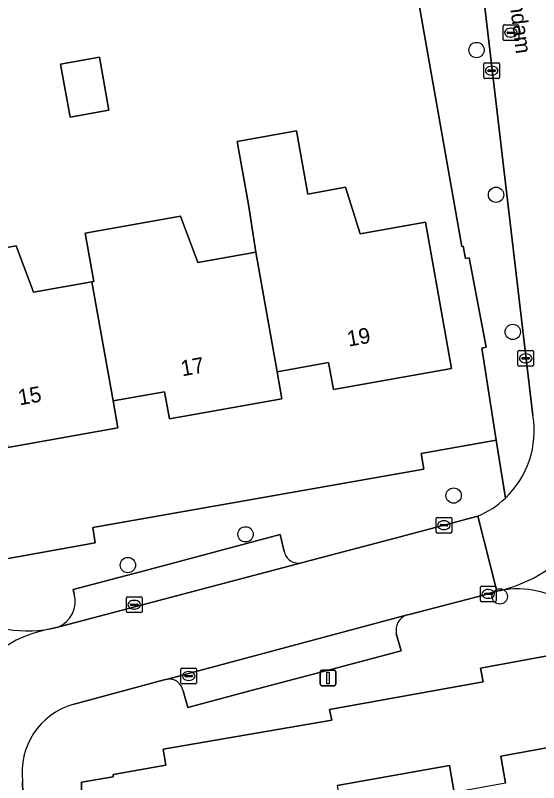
# Model space of a CAD drawing. Extents: x 157793 to 159380, y 380877 to 382313.
# Drawn here: x 158901.51 to 158934.9, y 381392.67 to 381441.64 of the extents above; entities that cross this region are included whole.
import ezdxf

# ---------------------------------------------------------------- set-up
doc = ezdxf.new("R2010")
doc.units = 0
for name, color, linetype in [('IMGEO_Boom', 7, 'Continuous'), ('IMGEO_Erf', 7, 'Continuous'), ('IMGEO_Kolk', 7, 'Continuous'), ('IMGEO_Lichtmast', 7, 'Continuous'), ('IMGEO_Muur', 7, 'Continuous'), ('IMGEO_Openbare_ruimte_label', 7, 'Continuous'), ('IMGEO_Pand', 7, 'Continuous'), ('IMGEO_Pand_nummerreeks', 7, 'Continuous'), ('IMGEO_Parkeervlak_open', 7, 'Continuous'), ('IMGEO_Rijbaan_lokaal_open', 7, 'Continuous'), ('IMGEO_Rioolput', 7, 'Continuous'), ('IMGEO_Voetpad_open', 7, 'Continuous')]:
    doc.layers.add(name, color=color, linetype=linetype)

msp = doc.modelspace()

# ---------------------------------------------------------------- linework, layer by layer
at = {"layer": 'IMGEO_Boom'}
for centre in [(158930.935, 381439.43), (158932.18, 381430.189), (158933.249, 381421.435), (158929.475, 381410.993), (158916.199, 381408.516), (158908.685, 381406.555), (158932.422, 381404.548)]:
    msp.add_circle(centre, 0.489, dxfattribs=at)
at = {"layer": 'IMGEO_Erf'}
for points in [[(158899.262, 381406.647), (158906.603, 381407.983), (158906.45, 381408.953), (158927.576, 381412.665), (158927.412, 381413.678), (158932.188, 381414.533), (158931.278, 381420.405), (158931.541, 381420.454), (158930.471, 381426.155), (158930.223, 381426.118), (158930.083, 381426.916), (158930.007, 381426.888), (158926.109, 381448.952)], [(158899.844, 381426.622), (158901.559, 381426.928), (158902.673, 381423.972), (158906.389, 381424.636), (158906.52, 381424.659), (158905.969, 381427.745), (158912.047, 381428.83), (158913.155, 381425.863), (158916.85, 381426.523), (158916.382, 381429.562), (158915.662, 381433.599), (158919.444, 381434.274), (158920.164, 381430.237), (158922.572, 381430.667), (158923.514, 381427.706), (158927.681, 381428.449), (158929.347, 381419.108), (158921.806, 381417.762), (158921.499, 381419.482), (158918.209, 381418.896), (158918.516, 381417.175), (158911.338, 381415.894), (158911.031, 381417.619), (158907.745, 381417.033), (158908.052, 381415.308), (158901.03, 381414.055)], [(158937.072, 381401.065), (158931.191, 381399.977), (158931.349, 381399.093), (158921.563, 381397.327), (158921.711, 381396.648), (158910.931, 381394.813), (158911.106, 381393.776), (158907.742, 381393.182), (158907.752, 381393.028), (158905.729, 381392.69), (158905.964, 381378.986)], [(158932.788, 381392.638), (158932.478, 381394.359), (158939.758, 381395.671), (158940.935, 381389.134)], [(158922.04, 381392.479), (158929.202, 381393.769), (158929.513, 381392.047)]]:
    msp.add_lwpolyline(points, dxfattribs=at)
msp.add_lwpolyline([(158904.393, 381438.527), (158906.868, 381438.968), (158907.47, 381435.595), (158904.996, 381435.153)], close=True, dxfattribs=at)
at = {"layer": 'IMGEO_Kolk'}
for p, q in [((158931.476, 381438.611), (158932.328, 381438.611)), ((158931.401, 381437.685), (158931.401, 381438.537)), ((158931.66, 381438.105), (158931.66, 381438.117)), ((158931.703, 381438.154), (158932.101, 381438.154)), ((158931.889, 381438.391), (158931.914, 381438.391)), ((158932.144, 381438.117), (158932.144, 381438.105)), ((158932.402, 381438.537), (158932.402, 381437.685)), ((158932.328, 381437.611), (158931.476, 381437.611)), ((158932.098, 381438.068), (158931.7, 381438.068)), ((158931.912, 381437.831), (158931.887, 381437.831)), ((158933.576, 381419.324), (158933.576, 381420.176)), ((158933.651, 381420.25), (158934.503, 381420.25)), ((158934.064, 381420.03), (158934.089, 381420.03)), ((158934.577, 381420.176), (158934.577, 381419.324)), ((158933.835, 381419.744), (158933.835, 381419.756)), ((158934.273, 381419.707), (158933.875, 381419.707)), ((158933.878, 381419.793), (158934.276, 381419.793)), ((158934.319, 381419.756), (158934.319, 381419.744)), ((158934.503, 381419.25), (158933.651, 381419.25)), ((158934.087, 381419.47), (158934.062, 381419.47)), ((158928.354, 381408.674), (158928.354, 381409.526)), ((158928.429, 381409.6), (158929.281, 381409.6)), ((158928.842, 381409.38), (158928.867, 381409.38)), ((158929.355, 381409.526), (158929.355, 381408.674)), ((158928.613, 381409.094), (158928.613, 381409.106)), ((158929.051, 381409.057), (158928.653, 381409.057)), ((158928.656, 381409.143), (158929.054, 381409.143)), ((158928.865, 381408.82), (158928.84, 381408.82)), ((158929.097, 381409.106), (158929.097, 381409.094)), ((158929.281, 381408.6), (158928.429, 381408.6)), ((158931.183, 381404.288), (158931.183, 381405.14)), ((158931.258, 381405.214), (158932.11, 381405.214)), ((158931.671, 381404.994), (158931.696, 381404.994)), ((158932.184, 381405.14), (158932.184, 381404.288)), ((158908.59, 381403.595), (158908.59, 381404.447)), ((158908.665, 381404.521), (158909.517, 381404.521)), ((158909.078, 381404.301), (158909.103, 381404.301)), ((158909.591, 381404.447), (158909.591, 381403.595)), ((158931.442, 381404.708), (158931.442, 381404.72)), ((158931.88, 381404.671), (158931.482, 381404.671)), ((158931.485, 381404.757), (158931.883, 381404.757)), ((158931.694, 381404.434), (158931.669, 381404.434)), ((158931.926, 381404.72), (158931.926, 381404.708)), ((158908.849, 381404.015), (158908.849, 381404.027)), ((158909.287, 381403.978), (158908.889, 381403.978)), ((158908.892, 381404.064), (158909.29, 381404.064)), ((158909.333, 381404.027), (158909.333, 381404.015)), ((158932.11, 381404.214), (158931.258, 381404.214)), ((158909.517, 381403.521), (158908.665, 381403.521)), ((158909.101, 381403.741), (158909.076, 381403.741)), ((158912.072, 381399.046), (158912.072, 381399.898)), ((158912.147, 381399.972), (158912.999, 381399.972)), ((158913.073, 381399.898), (158913.073, 381399.046)), ((158912.331, 381399.466), (158912.331, 381399.478)), ((158912.769, 381399.429), (158912.371, 381399.429)), ((158912.374, 381399.515), (158912.772, 381399.515)), ((158912.56, 381399.752), (158912.585, 381399.752)), ((158912.815, 381399.478), (158912.815, 381399.466)), ((158912.999, 381398.972), (158912.147, 381398.972)), ((158912.583, 381399.192), (158912.558, 381399.192))]:
    msp.add_line(p, q, dxfattribs=at)
for points in [[(158931.476, 381438.611), (158932.328, 381438.611)], [(158931.401, 381437.685), (158931.401, 381438.537)], [(158932.402, 381438.537), (158932.402, 381437.685)], [(158932.328, 381437.611), (158931.476, 381437.611)], [(158933.576, 381419.324), (158933.576, 381420.176)], [(158933.651, 381420.25), (158934.503, 381420.25)], [(158934.577, 381420.176), (158934.577, 381419.324)], [(158934.503, 381419.25), (158933.651, 381419.25)], [(158928.354, 381408.674), (158928.354, 381409.526)], [(158928.429, 381409.6), (158929.281, 381409.6)], [(158929.355, 381409.526), (158929.355, 381408.674)], [(158929.281, 381408.6), (158928.429, 381408.6)], [(158931.183, 381404.288), (158931.183, 381405.14)], [(158931.258, 381405.214), (158932.11, 381405.214)], [(158932.184, 381405.14), (158932.184, 381404.288)], [(158908.59, 381403.595), (158908.59, 381404.447)], [(158908.665, 381404.521), (158909.517, 381404.521)], [(158909.591, 381404.447), (158909.591, 381403.595)], [(158932.11, 381404.214), (158931.258, 381404.214)], [(158909.517, 381403.521), (158908.665, 381403.521)], [(158912.072, 381399.046), (158912.072, 381399.898)], [(158912.147, 381399.972), (158912.999, 381399.972)], [(158913.073, 381399.898), (158913.073, 381399.046)], [(158912.999, 381398.972), (158912.147, 381398.972)]]:
    msp.add_lwpolyline(points, dxfattribs=at)
for centre, radius, start, end in [((158931.478, 381438.535), 0.0765, 91.552, 178.448), ((158931.478, 381438.535), 0.0765, 91.552, 178.448), ((158932.326, 381438.535), 0.0765, 1.552, 88.448), ((158932.326, 381438.535), 0.0765, 1.552, 88.448), ((158931.7, 381438.114), 0.0403, 85.8775, 175.7526), ((158931.697, 381438.104), 0.0366, 178.938, 274.7102), ((158932.101, 381438.111), 0.043, 264.8664, 352.4533), ((158932.105, 381438.116), 0.0386, 1.7309, 96.639), ((158931.478, 381437.687), 0.0765, 181.552, 268.448), ((158931.478, 381437.687), 0.0765, 181.552, 268.448), ((158932.326, 381437.687), 0.0765, 271.552, 358.448), ((158932.326, 381437.687), 0.0765, 271.552, 358.448), ((158933.653, 381420.174), 0.0765, 91.552, 178.448), ((158933.653, 381420.174), 0.0765, 91.552, 178.448), ((158934.501, 381420.174), 0.0765, 1.552, 88.448), ((158934.501, 381420.174), 0.0765, 1.552, 88.448), ((158933.875, 381419.753), 0.0403, 85.8775, 175.7526), ((158933.872, 381419.743), 0.0366, 178.938, 274.7102), ((158934.276, 381419.75), 0.043, 264.8664, 352.4533), ((158934.28, 381419.755), 0.0386, 1.7309, 96.639), ((158933.653, 381419.326), 0.0765, 181.552, 268.448), ((158933.653, 381419.326), 0.0765, 181.552, 268.448), ((158934.501, 381419.326), 0.0765, 271.552, 358.448), ((158934.501, 381419.326), 0.0765, 271.552, 358.448), ((158928.431, 381409.524), 0.0765, 91.552, 178.448), ((158928.431, 381409.524), 0.0765, 91.552, 178.448), ((158929.279, 381409.524), 0.0765, 1.552, 88.448), ((158929.279, 381409.524), 0.0765, 1.552, 88.448), ((158928.653, 381409.103), 0.0403, 85.8775, 175.7526), ((158928.65, 381409.093), 0.0366, 178.938, 274.7102), ((158929.054, 381409.1), 0.043, 264.8664, 352.4533), ((158929.058, 381409.105), 0.0386, 1.7309, 96.639), ((158928.431, 381408.676), 0.0765, 181.552, 268.448), ((158928.431, 381408.676), 0.0765, 181.552, 268.448), ((158929.279, 381408.676), 0.0765, 271.552, 358.448), ((158929.279, 381408.676), 0.0765, 271.552, 358.448), ((158931.26, 381405.138), 0.0765, 91.552, 178.448), ((158931.26, 381405.138), 0.0765, 91.552, 178.448), ((158932.108, 381405.138), 0.0765, 1.552, 88.448), ((158932.108, 381405.138), 0.0765, 1.552, 88.448), ((158908.667, 381404.445), 0.0765, 91.552, 178.448), ((158908.667, 381404.445), 0.0765, 91.552, 178.448), ((158909.515, 381404.445), 0.0765, 1.552, 88.448), ((158909.515, 381404.445), 0.0765, 1.552, 88.448), ((158931.482, 381404.717), 0.0403, 85.8775, 175.7526), ((158931.479, 381404.707), 0.0366, 178.938, 274.7102), ((158931.883, 381404.714), 0.043, 264.8664, 352.4533), ((158931.887, 381404.719), 0.0386, 1.7309, 96.639), ((158908.889, 381404.024), 0.0403, 85.8775, 175.7526), ((158908.886, 381404.014), 0.0366, 178.938, 274.7102), ((158909.29, 381404.021), 0.043, 264.8664, 352.4533), ((158909.294, 381404.026), 0.0386, 1.7309, 96.639), ((158931.26, 381404.29), 0.0765, 181.552, 268.448), ((158931.26, 381404.29), 0.0765, 181.552, 268.448), ((158932.108, 381404.29), 0.0765, 271.552, 358.448), ((158932.108, 381404.29), 0.0765, 271.552, 358.448), ((158908.667, 381403.597), 0.0765, 181.552, 268.448), ((158908.667, 381403.597), 0.0765, 181.552, 268.448), ((158909.515, 381403.597), 0.0765, 271.552, 358.448), ((158909.515, 381403.597), 0.0765, 271.552, 358.448), ((158912.149, 381399.896), 0.0765, 91.552, 178.448), ((158912.149, 381399.896), 0.0765, 91.552, 178.448), ((158912.997, 381399.896), 0.0765, 1.552, 88.448), ((158912.997, 381399.896), 0.0765, 1.552, 88.448), ((158912.371, 381399.475), 0.0403, 85.8775, 175.7526), ((158912.368, 381399.465), 0.0366, 178.938, 274.7102), ((158912.772, 381399.472), 0.043, 264.8664, 352.4533), ((158912.776, 381399.477), 0.0386, 1.7309, 96.639), ((158912.149, 381399.048), 0.0765, 181.552, 268.448), ((158912.149, 381399.048), 0.0765, 181.552, 268.448), ((158912.997, 381399.048), 0.0765, 271.552, 358.448), ((158912.997, 381399.048), 0.0765, 271.552, 358.448)]:
    msp.add_arc(centre, radius, start, end, dxfattribs=at)
for centre, major_axis, ratio, start_param, end_param in [((158931.888, 381438.111), (-0.387, 0.002), 0.722429, 4.712389, 7.853982), ((158931.913, 381438.111), (-0.39, 0.002), 0.717154, 1.570796, 4.712389), ((158934.063, 381419.75), (-0.387, 0.002), 0.722429, 4.712389, 7.853982), ((158934.088, 381419.75), (-0.39, 0.002), 0.717154, 1.570796, 4.712389), ((158928.841, 381409.1), (-0.387, 0.002), 0.722429, 4.712389, 7.853982), ((158928.866, 381409.1), (-0.39, 0.002), 0.717154, 1.570796, 4.712389), ((158931.67, 381404.714), (-0.387, 0.002), 0.722429, 4.712389, 7.853982), ((158931.695, 381404.714), (-0.39, 0.002), 0.717154, 1.570796, 4.712389), ((158909.077, 381404.021), (-0.387, 0.002), 0.722429, 4.712389, 7.853982), ((158909.102, 381404.021), (-0.39, 0.002), 0.717154, 1.570796, 4.712389), ((158912.559, 381399.472), (-0.387, 0.002), 0.722429, 4.712389, 7.853982), ((158912.584, 381399.472), (-0.39, 0.002), 0.717154, 1.570796, 4.712389)]:
    msp.add_ellipse(centre, major_axis=major_axis, ratio=ratio, start_param=start_param, end_param=end_param, dxfattribs=at)
at = {"layer": 'IMGEO_Lichtmast'}
for p, q in [((158920.961, 381398.951), (158920.961, 381399.751)), ((158920.961, 381399.751), (158920.961, 381398.951)), ((158921.061, 381399.851), (158921.851, 381399.851)), ((158921.851, 381399.851), (158921.061, 381399.851)), ((158921.951, 381399.751), (158921.951, 381398.951)), ((158921.951, 381398.951), (158921.951, 381399.751)), ((158921.851, 381398.851), (158921.061, 381398.851)), ((158921.061, 381398.851), (158921.851, 381398.851))]:
    msp.add_line(p, q, dxfattribs=at)
msp.add_lwpolyline([(158921.381, 381399.726), (158921.531, 381399.726), (158921.531, 381398.976), (158921.381, 381398.976), (158921.381, 381399.726)], dxfattribs=at)
for centre, start, end in [((158921.061, 381399.751), 90, 180), ((158921.061, 381399.751), 90, 180), ((158921.851, 381399.751), 0, 90), ((158921.851, 381399.751), 360, 90), ((158921.061, 381398.951), 180, 270), ((158921.061, 381398.951), 180, 270), ((158921.851, 381398.951), 270, 0), ((158921.851, 381398.951), 270, 0)]:
    msp.add_arc(centre, 0.1, start, end, dxfattribs=at)
at = {"layer": 'IMGEO_Muur'}
msp.add_lwpolyline([(158930.007, 381426.888), (158926.109, 381448.952)], dxfattribs=at)
at = {"layer": 'IMGEO_Pand'}
for points in [[(158904.393, 381438.527), (158904.996, 381435.153), (158907.47, 381435.595), (158906.868, 381438.968)], [(158916.85, 381426.523), (158918.209, 381418.896), (158921.499, 381419.482), (158921.806, 381417.762), (158929.347, 381419.108), (158927.681, 381428.449), (158923.514, 381427.706), (158922.572, 381430.667), (158920.164, 381430.237), (158919.444, 381434.274), (158915.662, 381433.599), (158916.382, 381429.562)], [(158916.85, 381426.523), (158913.155, 381425.863), (158912.047, 381428.83), (158905.969, 381427.745), (158906.52, 381424.659), (158906.389, 381424.636), (158907.745, 381417.033), (158911.031, 381417.619), (158911.338, 381415.894), (158918.516, 381417.175), (158918.209, 381418.896)], [(158906.389, 381424.636), (158902.673, 381423.972), (158901.559, 381426.928), (158899.844, 381426.622), (158895.531, 381425.853), (158896.556, 381420.12), (158896.864, 381418.395), (158897.436, 381415.193), (158900.722, 381415.78), (158901.03, 381414.055), (158908.052, 381415.308), (158907.745, 381417.033)], [(158929.513, 381392.047), (158930.882, 381384.457), (158930.73, 381384.43), (158931.289, 381381.327), (158937.074, 381382.37), (158941.994, 381383.257), (158940.935, 381389.134), (158939.758, 381395.671), (158932.478, 381394.359), (158932.788, 381392.638)], [(158929.513, 381392.047), (158929.202, 381393.769), (158922.04, 381392.479), (158922.35, 381390.758), (158919.043, 381390.162), (158920.212, 381382.544), (158921.587, 381375.675), (158924.442, 381376.189), (158923.754, 381380.01), (158926.898, 381380.577), (158926.91, 381383.742), (158930.73, 381384.43), (158930.882, 381384.457)]]:
    msp.add_lwpolyline(points, close=True, dxfattribs=at)
at = {"layer": 'IMGEO_Parkeervlak_open'}
for points in [[(158918.661, 381407.421), (158918.408, 381408.498), (158914.429, 381407.437)], [(158914.429, 381407.437), (158909.819, 381406.212)], [(158904.225, 381402.59), (158919.761, 381406.691)], [(158909.819, 381406.212), (158905.194, 381405.002), (158905.259, 381404.716)], [(158926.45, 381403.353), (158911.22, 381399.277)], [(158912.213, 381398.531), (158912.514, 381397.465), (158916.548, 381398.54), (158922.047, 381399.992), (158926.125, 381401.086), (158925.817, 381402.182)]]:
    msp.add_lwpolyline(points, dxfattribs=at)
for centre, radius, start, end in [((158919.571, 381407.598), 0.927, 191.013, 281.8476), ((158903.573, 381404.222), 1.757, 291.7825, 16.3447), ((158926.835, 381402.389), 1.038, 111.7372, 191.4747), ((158911.288, 381398.334), 0.946, 12.0326, 94.1354)]:
    msp.add_arc(centre, radius, start, end, dxfattribs=at)
at = {"layer": 'IMGEO_Rijbaan_lokaal_open'}
for points in [[(158927.086, 381479.136), (158927.917, 381472.127), (158930.04, 381454.199), (158930.387, 381451.401), (158934.538, 381416.108)], [(158926.45, 381403.353), (158926.719, 381403.414), (158931.372, 381404.63), (158931.986, 381404.815), (158932.226, 381404.881), (158931.012, 381409.672), (158925.753, 381408.271), (158920.402, 381406.86), (158919.761, 381406.691), (158904.225, 381402.59), (158903.744, 381402.475)], [(158931.012, 381409.672), (158932.226, 381404.881), (158932.475, 381404.931)], [(158905.178, 381397.655), (158910.994, 381399.238), (158911.22, 381399.277), (158926.45, 381403.353)], [(158897.004, 381393.802), (158897.725, 381347.847), (158902.721, 381347.811), (158902.701, 381349.506), (158902.617, 381355.734), (158902.043, 381389.647), (158901.967, 381392.743)]]:
    msp.add_lwpolyline(points, dxfattribs=at)
for centre, radius, start, end in [((158928.691, 381415.127), 5.928, 313.564, 9.527), ((158930.124, 381414.222), 9.584, 284.1991, 354.5826), ((158930.124, 381414.222), 9.584, 284.1991, 354.5826), ((158928.71, 381415.101), 5.897, 292.9785, 313.6039), ((158933.562, 381399.253), 5.781, 7.1472, 100.8331), ((158902.319, 381410.868), 8.513, 236.8799, 279.6385), ((158905.24, 381394.357), 8.255, 100.4429, 183.8538), ((158905.24, 381394.357), 8.255, 100.4429, 183.8538), ((158906.435, 381393.328), 4.506, 106.1964, 187.4579)]:
    msp.add_arc(centre, radius, start, end, dxfattribs=at)
at = {"layer": 'IMGEO_Rioolput'}
for p, q in [((158932.703, 381441.035), (158933.555, 381441.035)), ((158932.628, 381440.109), (158932.628, 381440.961)), ((158932.887, 381440.529), (158932.887, 381440.541)), ((158932.93, 381440.578), (158933.328, 381440.578)), ((158933.116, 381440.815), (158933.141, 381440.815)), ((158933.371, 381440.541), (158933.371, 381440.529)), ((158933.629, 381440.961), (158933.629, 381440.109)), ((158933.325, 381440.492), (158932.927, 381440.492)), ((158933.139, 381440.255), (158933.114, 381440.255)), ((158933.555, 381440.035), (158932.703, 381440.035))]:
    msp.add_line(p, q, dxfattribs=at)
for points in [[(158932.703, 381441.035), (158933.555, 381441.035)], [(158932.628, 381440.109), (158932.628, 381440.961)], [(158933.629, 381440.961), (158933.629, 381440.109)], [(158933.555, 381440.035), (158932.703, 381440.035)]]:
    msp.add_lwpolyline(points, dxfattribs=at)
for centre, radius, start, end in [((158932.705, 381440.959), 0.0765, 91.552, 178.448), ((158932.705, 381440.959), 0.0765, 91.552, 178.448), ((158933.553, 381440.959), 0.0765, 1.552, 88.448), ((158933.553, 381440.959), 0.0765, 1.552, 88.448), ((158932.927, 381440.538), 0.0403, 85.8775, 175.7526), ((158933.332, 381440.54), 0.0386, 1.7309, 96.639), ((158932.705, 381440.111), 0.0765, 181.552, 268.448), ((158932.705, 381440.111), 0.0765, 181.552, 268.448), ((158932.924, 381440.528), 0.0366, 178.938, 274.7102), ((158933.328, 381440.535), 0.043, 264.8664, 352.4533), ((158933.553, 381440.111), 0.0765, 271.552, 358.448), ((158933.553, 381440.111), 0.0765, 271.552, 358.448)]:
    msp.add_arc(centre, radius, start, end, dxfattribs=at)
for centre, major_axis, ratio, start_param, end_param in [((158933.115, 381440.535), (-0.387, 0.002), 0.722429, 4.712389, 7.853982), ((158933.14, 381440.535), (-0.39, 0.002), 0.717154, 1.570796, 4.712389)]:
    msp.add_ellipse(centre, major_axis=major_axis, ratio=ratio, start_param=start_param, end_param=end_param, dxfattribs=at)
at = {"layer": 'IMGEO_Voetpad_open'}
for points in [[(158934.538, 381416.108), (158930.387, 381451.401)], [(158926.109, 381448.952), (158930.007, 381426.888), (158930.083, 381426.916), (158930.223, 381426.118), (158930.471, 381426.155), (158931.541, 381420.454), (158931.278, 381420.405), (158932.188, 381414.533), (158932.777, 381410.831)], [(158932.777, 381410.831), (158932.188, 381414.533), (158927.412, 381413.678), (158927.576, 381412.665), (158906.45, 381408.953), (158906.603, 381407.983), (158899.262, 381406.647), (158898.926, 381408.571), (158893.812, 381407.658), (158892.292, 381407.386), (158897.667, 381403.738)], [(158919.761, 381406.691), (158920.402, 381406.86), (158925.753, 381408.271), (158931.012, 381409.672)], [(158905.259, 381404.716), (158905.194, 381405.002), (158909.819, 381406.212), (158914.429, 381407.437), (158918.408, 381408.498), (158918.661, 381407.421)], [(158932.475, 381404.931), (158932.226, 381404.881), (158931.986, 381404.815), (158931.372, 381404.63), (158926.719, 381403.414), (158926.45, 381403.353)], [(158903.744, 381402.475), (158904.225, 381402.59)], [(158925.817, 381402.182), (158926.125, 381401.086), (158922.047, 381399.992), (158916.548, 381398.54), (158912.514, 381397.465), (158912.213, 381398.531)], [(158921.711, 381396.648), (158921.563, 381397.327), (158931.349, 381399.093), (158931.191, 381399.977), (158937.072, 381401.065)], [(158911.22, 381399.277), (158910.994, 381399.238), (158905.178, 381397.655)], [(158903.246, 381343.342), (158907.107, 381343.261), (158906.098, 381343.434), (158905.741, 381343.822), (158905.505, 381344.319), (158905.381, 381351.335), (158906.29, 381351.347), (158906.131, 381360.831), (158906.062, 381365.576), (158906.21, 381365.572), (158905.964, 381378.986), (158905.729, 381392.69), (158907.752, 381393.028), (158907.742, 381393.182), (158911.106, 381393.776), (158910.931, 381394.813), (158921.711, 381396.648)], [(158901.967, 381392.743), (158902.043, 381389.647)]]:
    msp.add_lwpolyline(points, dxfattribs=at)
for centre, radius, start, end in [((158928.691, 381415.127), 5.928, 313.564, 9.527), ((158928.71, 381415.101), 5.897, 292.9785, 313.6039), ((158919.571, 381407.598), 0.927, 191.013, 281.8476), ((158933.562, 381399.253), 5.781, 7.1472, 100.8331), ((158903.573, 381404.222), 1.757, 291.7825, 16.3447), ((158902.319, 381410.868), 8.513, 236.8799, 279.6385), ((158926.835, 381402.389), 1.038, 111.7372, 191.4747), ((158911.288, 381398.334), 0.946, 12.0326, 94.1354), ((158906.435, 381393.328), 4.506, 106.1964, 187.4579)]:
    msp.add_arc(centre, radius, start, end, dxfattribs=at)

# ---------------------------------------------------------------- texts
at = {"layer": 'IMGEO_Openbare_ruimte_label'}
msp.add_text('Akerendam', height=1, rotation=277.1819, dxfattribs=at).set_placement((158932.606, 381445.937))
at = {"layer": 'IMGEO_Pand_nummerreeks'}
for s, p in [('19', (158922.765, 381420.492)), ('17', (158912.157, 381418.599)), ('15', (158901.771, 381416.746))]:
    msp.add_text(s, height=1, rotation=10.1184, dxfattribs=at).set_placement(p)

doc.saveas('drawing.dxf')
